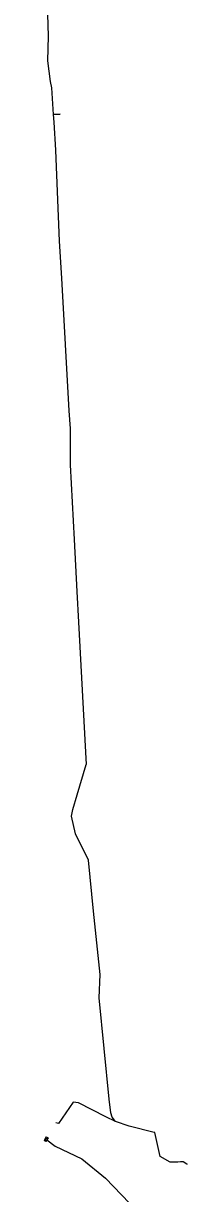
# Model space of a CAD drawing. Extents: x -599951 to -598963, y -1164095 to -1162939.
# Drawn here: x -599661.4 to -599634.2, y -1163901.1 to -1163707.4 of the extents above; entities that cross this region are included whole.
import ezdxf

# ---------------------------------------------------------------- set-up
doc = ezdxf.new("R2010")
doc.units = 0
for name, color, linetype in [('31', 7, 'Continuous'), ('Vrstva 41', 7, 'Continuous'), ('Vrstva 42', 7, 'Continuous'), ('Vrstva 43', 7, 'Continuous')]:
    doc.layers.add(name, color=color, linetype=linetype)

# ---------------------------------------------------------------- blocks, each defined once
blk = doc.blocks.new('NN630')
at = {"layer": '31'}
for points in [[(-0.003, -0.7), (-0.703, 0)], [(-0.703, -0.7), (-0.703, 0), (0.697, 0), (0.697, -0.7)], [(-0.003, -0.7), (0.697, 0)], [(-0.703, -0.7), (0.697, -0.7)]]:
    blk.add_lwpolyline(points, dxfattribs=at)

msp = doc.modelspace()

# ---------------------------------------------------------------- linework, layer by layer
at = {"layer": 'Vrstva 41'}
for points in [[(-599659.53, -1163642.85), (-599659.57, -1163644.1), (-599659.9, -1163645.34), (-599660.1, -1163645.81), (-599659.88, -1163651.3), (-599659.75, -1163655.17), (-599659.47, -1163659.54), (-599658.51, -1163679.68), (-599657.62, -1163698.56), (-599657.26, -1163709.54), (-599657.36, -1163713.61), (-599656.91, -1163717.05), (-599656.69, -1163718.08), (-599656.523, -1163720.727), (-599656.412, -1163722.484), (-599655.3, -1163722.44)], [(-599655.3, -1163722.44), (-599656.412, -1163722.484), (-599656.33, -1163723.78), (-599656.07, -1163728.41), (-599655.43, -1163743.45), (-599655.07, -1163749.55), (-599653.83, -1163771.52), (-599653.6, -1163774.44), (-599653.64, -1163780.44), (-599652.96, -1163792.82), (-599652.51, -1163801.42), (-599652.25, -1163806.51), (-599650.96, -1163830.02)], [(-599635.375, -1163895.8), (-599635.79, -1163895.83), (-599636.5, -1163895.87), (-599637.06, -1163895.85), (-599638.75, -1163894.9), (-599639.61, -1163890.92), (-599639.71, -1163890.92), (-599643.84, -1163889.92), (-599646.12, -1163889.13), (-599646.68, -1163888.39), (-599646.89, -1163887.7), (-599647.16, -1163885.4), (-599648.83, -1163868.65), (-599648.66, -1163864.8), (-599649.76, -1163854.31), (-599650.57, -1163845.9), (-599652.73, -1163841.51), (-599653.39, -1163838.57), (-599653.21, -1163837.48), (-599652.45, -1163835.04), (-599650.96, -1163830.02)], [(-599635.375, -1163895.8), (-599635.79, -1163895.83), (-599636.5, -1163895.87), (-599637.06, -1163895.85), (-599638.75, -1163894.9), (-599639.61, -1163890.92), (-599639.71, -1163890.92), (-599643.84, -1163889.92), (-599646.12, -1163889.13), (-599647.72, -1163888.35), (-599652.23, -1163886.03), (-599653.14, -1163885.93), (-599655.53, -1163889.43), (-599655.98, -1163889.33)], [(-599634.2, -1163896.23), (-599634.32, -1163896.17), (-599634.91, -1163895.79), (-599635.375, -1163895.8)]]:
    msp.add_lwpolyline(points, dxfattribs=at)
at = {"layer": 'Vrstva 42'}
msp.add_lwpolyline([(-599657.46, -1163892.16), (-599656.1, -1163893.22), (-599651.69, -1163895.3), (-599647.78, -1163898.5), (-599642.49, -1163903.99), (-599641.65, -1163905.69), (-599641.91, -1163906.94), (-599645.3, -1163915.07), (-599648.19, -1163922.61), (-599649.91, -1163927.36), (-599649.92, -1163927.39), (-599652.17, -1163933.62), (-599654.17, -1163938.84), (-599656.58, -1163945.18), (-599659.72, -1163953.72), (-599660.16, -1163954.34), (-599660.84, -1163954.51), (-599661.358, -1163954.448)], dxfattribs=at)

# ---------------------------------------------------------------- block references
at = {"layer": 'Vrstva 43', "xscale": 0.5, "yscale": 0.5, "rotation": -119}
msp.add_blockref('NN630', (-599657.455, -1163892.145), dxfattribs=at)

doc.saveas('drawing.dxf')
